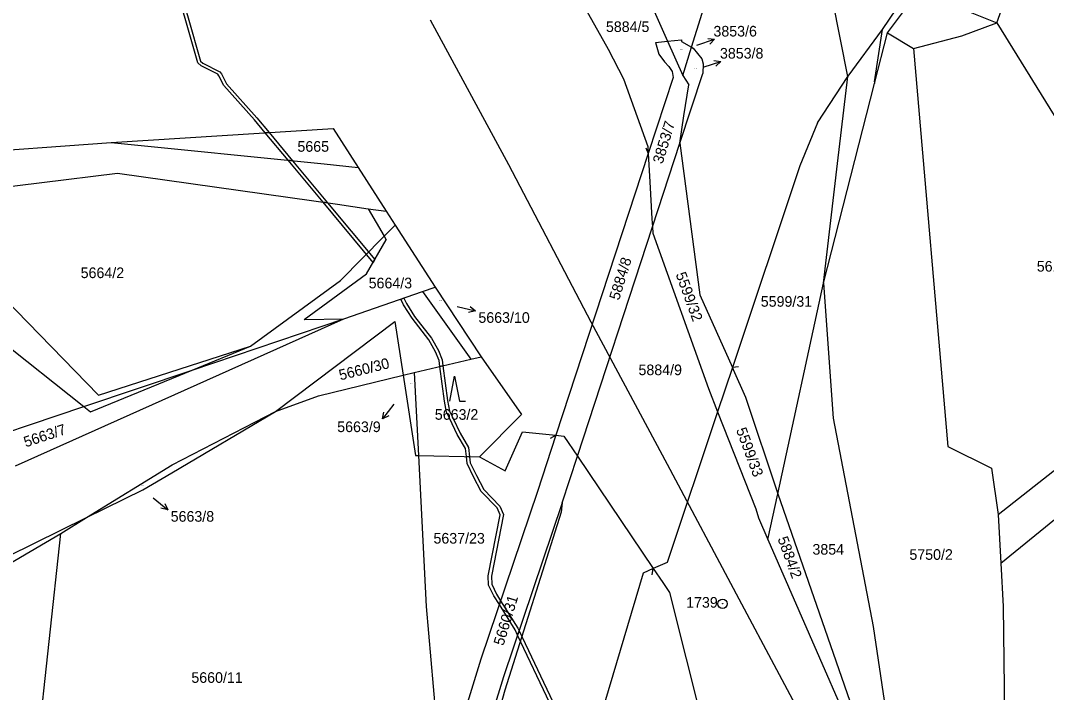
# Model space of a CAD drawing. Extents: x -735092 to -733385, y -1122435 to -1118992.
# Drawn here: x -734257.4 to -734093.3, y -1121527.9 to -1121420.4 of the extents above; entities that cross this region are included whole.
import ezdxf

# ---------------------------------------------------------------- set-up
doc = ezdxf.new("R2010")
doc.units = 0
for name, color, linetype in [('Vrstva 1', 7, 'Continuous'), ('Vrstva 10', 7, 'Continuous'), ('Vrstva 16', 7, 'Continuous'), ('Vrstva 17', 7, 'Continuous'), ('Vrstva 18', 7, 'Continuous'), ('Vrstva 25', 7, 'Continuous'), ('Vrstva 27', 7, 'Continuous'), ('Vrstva 4', 7, 'Continuous')]:
    doc.layers.add(name, color=color, linetype=linetype)

msp = doc.modelspace()

# ---------------------------------------------------------------- linework, layer by layer
at = {"layer": 'Vrstva 1'}
for points in [[(-734170.7, -1121412.04), (-734163.45, -1121425)], [(-734150.09, -1121424.68), (-734146.71, -1121413.75)], [(-734118.74, -1121422.38), (-734113.81, -1121415.69)], [(-734125.1, -1121429.36), (-734127.49, -1121417.26)], [(-734156.5, -1121417.94), (-734153.94, -1121423.73)], [(-734101.27, -1121420.78), (-734100.23, -1121417.96)], [(-734106.87, -1121422.84), (-734101.27, -1121420.78)], [(-734101.27, -1121420.78), (-734086.36, -1121444.84)], [(-734120.81, -1121430.48), (-734118.74, -1121422.38)], [(-734118.74, -1121422.38), (-734114.58, -1121424.89)], [(-734155.87, -1121423.92), (-734153.94, -1121423.73)], [(-734155.87, -1121423.92), (-734155.31, -1121425.81), (-734154.44, -1121427.02), (-734153.73, -1121427.75), (-734153.19, -1121428.57), (-734153.05, -1121429.54)], [(-734153.94, -1121423.73), (-734151.68, -1121423.5), (-734151.68, -1121423.77), (-734150.09, -1121424.68)], [(-734153.94, -1121423.73), (-734151.49, -1121429.2)], [(-734114.58, -1121424.89), (-734106.87, -1121422.84)], [(-734163.45, -1121425), (-734161, -1121429.75)], [(-734151.49, -1121429.2), (-734150.09, -1121424.68)], [(-734150.09, -1121424.68), (-734149.83, -1121424.83), (-734148.45, -1121426.54), (-734148.24, -1121427.33), (-734148.31, -1121428.88)], [(-734114.58, -1121424.89), (-734109.1, -1121488.55)], [(-734151.97, -1121440.03), (-734148.31, -1121428.88)], [(-734161, -1121429.75), (-734157.1, -1121440.55)], [(-734153.05, -1121429.54), (-734157.03, -1121441.69)], [(-734151.49, -1121429.2), (-734150.53, -1121430.69)], [(-734151.3, -1121435.66), (-734150.53, -1121430.69)], [(-734129.93, -1121436.77), (-734125.1, -1121429.36)], [(-734128.97, -1121462.44), (-734120.81, -1121430.48)], [(-734126.73, -1121443.29), (-734125.1, -1121429.36)], [(-734151.97, -1121440.03), (-734151.3, -1121435.66)], [(-734129.93, -1121436.77), (-734132.79, -1121443.66), (-734143.56, -1121475.92)], [(-734242.95, -1121439.92), (-734207.45, -1121437.67)], [(-734207.45, -1121437.67), (-734203.45, -1121443.9)], [(-734267.98, -1121441.72), (-734242.95, -1121439.92)], [(-734242.95, -1121439.92), (-734208.88, -1121443.35)], [(-734157.1, -1121440.55), (-734157.03, -1121441.69)], [(-734156.35, -1121453.44), (-734151.97, -1121440.03)], [(-734151.97, -1121440.03), (-734148.77, -1121464.29)], [(-734157.03, -1121441.69), (-734171.79, -1121486.76)], [(-734157.03, -1121441.69), (-734156.77, -1121446.22)], [(-734208.88, -1121443.35), (-734203.45, -1121443.9)], [(-734203.45, -1121443.9), (-734198.93, -1121450.92)], [(-734128.97, -1121462.44), (-734126.73, -1121443.29)], [(-734266.17, -1121447.84), (-734241.91, -1121444.82)], [(-734241.91, -1121444.82), (-734206.75, -1121449.81)], [(-734156.77, -1121446.22), (-734156.43, -1121452.12)], [(-734206.75, -1121449.81), (-734201.82, -1121450.51)], [(-734201.82, -1121450.51), (-734198.93, -1121450.92)], [(-734201.82, -1121450.51), (-734199.25, -1121454.92)], [(-734198.93, -1121450.92), (-734197.5, -1121453.14)], [(-734156.43, -1121452.12), (-734156.35, -1121453.44)], [(-734197.5, -1121453.14), (-734191.11, -1121463.08)], [(-734168.35, -1121490.12), (-734156.35, -1121453.44)], [(-734156.35, -1121453.44), (-734156.3, -1121454.45)], [(-734199.25, -1121454.92), (-734198.93, -1121455.47)], [(-734156.3, -1121454.45), (-734147.4, -1121479.3)], [(-734202.09, -1121460.96), (-734198.93, -1121455.47)], [(-734212.04, -1121468.26), (-734202.09, -1121460.96)], [(-734193.14, -1121463.78), (-734191.11, -1121463.08)], [(-734191.11, -1121463.08), (-734183.75, -1121474.21)], [(-734136.29, -1121496.12), (-734128.97, -1121462.44)], [(-734128.97, -1121462.44), (-734127.46, -1121484.01)], [(-734205.71, -1121468.15), (-734193.14, -1121463.78)], [(-734193.14, -1121463.78), (-734185.42, -1121474.6)], [(-734148.77, -1121464.29), (-734143.56, -1121475.92)], [(-734258.24, -1121491.64), (-734205.71, -1121468.15)], [(-734230, -1121476.34), (-734205.71, -1121468.15)], [(-734216.63, -1121482.97), (-734197.56, -1121468.55)], [(-734212.04, -1121468.26), (-734205.71, -1121468.15)], [(-734197.56, -1121468.55), (-734196.24, -1121477.16)], [(-734101.06, -1121499.46), (-734064.76, -1121470.91)], [(-734194.46, -1121476.72), (-734185.42, -1121474.6)], [(-734185.42, -1121474.6), (-734183.75, -1121474.21)], [(-734183.75, -1121474.21), (-734177.28, -1121483.44)], [(-734100.63, -1121507.26), (-734060.57, -1121474.63)], [(-734247.34, -1121482.19), (-734230, -1121476.34)], [(-734196.24, -1121477.16), (-734194.46, -1121476.72)], [(-734194.46, -1121476.72), (-734193.79, -1121490)], [(-734143.56, -1121475.92), (-734145.93, -1121483.02)], [(-734143.56, -1121475.92), (-734143.42, -1121476.24)], [(-734143.42, -1121476.24), (-734141.44, -1121480.67)], [(-734209.78, -1121480.47), (-734196.24, -1121477.16)], [(-734196.24, -1121477.16), (-734194.26, -1121490.02)], [(-734147.4, -1121479.3), (-734145.93, -1121483.02)], [(-734216.63, -1121482.97), (-734209.78, -1121480.47)], [(-734141.44, -1121480.67), (-734136.29, -1121496.12)], [(-734268.53, -1121489.33), (-734247.34, -1121482.19)], [(-734233.23, -1121492.77), (-734216.63, -1121482.97)], [(-734233.16, -1121491.5), (-734216.63, -1121482.97)], [(-734145.93, -1121483.02), (-734153.97, -1121507.11), (-734156.21, -1121508.1)], [(-734145.93, -1121483.02), (-734139.8, -1121498.55)], [(-734184.02, -1121490.24), (-734177.28, -1121483.44)], [(-734127.46, -1121484.01), (-734121.02, -1121517.36)], [(-734179.9, -1121492.48), (-734177.16, -1121486.22)], [(-734177.16, -1121486.22), (-734171.79, -1121486.76)], [(-734171.79, -1121486.76), (-734174.73, -1121495.76)], [(-734171.79, -1121486.76), (-734170.53, -1121486.89)], [(-734170.53, -1121486.89), (-734168.35, -1121490.12)], [(-734109.1, -1121488.55), (-734102.08, -1121492.05)], [(-734246.88, -1121499.93), (-734233.16, -1121491.5)], [(-734194.26, -1121490.02), (-734193.79, -1121490)], [(-734193.79, -1121490), (-734184.02, -1121490.24)], [(-734193.79, -1121490), (-734192.56, -1121514.18)], [(-734184.02, -1121490.24), (-734179.9, -1121492.48)], [(-734170.8, -1121497.57), (-734168.35, -1121490.12)], [(-734168.35, -1121490.12), (-734156.21, -1121508.1)], [(-734237.89, -1121495.52), (-734233.23, -1121492.77)], [(-734102.08, -1121492.05), (-734101.06, -1121499.46)], [(-734246.88, -1121499.93), (-734237.89, -1121495.52)], [(-734174.73, -1121495.76), (-734183.8, -1121522.62), (-734190.06, -1121542.85)], [(-734137.88, -1121503.46), (-734136.29, -1121496.12)], [(-734136.29, -1121496.12), (-734117.7, -1121549.72)], [(-734170.8, -1121497.57), (-734180.18, -1121525.44), (-734187.43, -1121548.92), (-734189.47, -1121555.86)], [(-734139.8, -1121498.55), (-734139.4, -1121500)], [(-734101.06, -1121499.46), (-734100.63, -1121507.26)], [(-734267.79, -1121510.2), (-734246.88, -1121499.93)], [(-734250.99, -1121502.46), (-734246.88, -1121499.93)], [(-734139.4, -1121500), (-734137.88, -1121503.46)], [(-734280.5, -1121519.77), (-734250.99, -1121502.46)], [(-734254.71, -1121537.05), (-734250.99, -1121502.46)], [(-734137.88, -1121503.46), (-734117.7, -1121549.72)], [(-734100.63, -1121507.26), (-734100.22, -1121514.15)], [(-734156.21, -1121508.1), (-734154.71, -1121510.33)], [(-734154.71, -1121510.33), (-734153.62, -1121511.94)], [(-734153.62, -1121511.94), (-734148.29, -1121533.14)], [(-734192.56, -1121514.18), (-734191.07, -1121531.25)], [(-734100.22, -1121514.15), (-734099.96, -1121535.77)], [(-734121.02, -1121517.36), (-734116.13, -1121550.36)]]:
    msp.add_lwpolyline(points, dxfattribs=at)
at = {"layer": 'Vrstva 10'}
for points in [[(-734179.32, -1121443.51), (-734191.84, -1121420.35)], [(-734166.13, -1121468.67), (-734179.32, -1121443.51)], [(-734153.96, -1121491.46), (-734166.13, -1121468.67)], [(-734142.46, -1121513.01), (-734153.96, -1121491.46)], [(-734130.44, -1121535.6), (-734142.46, -1121513.01)]]:
    msp.add_lwpolyline(points, dxfattribs=at)
at = {"layer": 'Vrstva 25'}
for points in [[(-734149.24, -1121424.37), (-734146.401, -1121423.404)], [(-734147.508, -1121423.253), (-734146.401, -1121423.404), (-734147.186, -1121424.199)], [(-734148.25, -1121427.88), (-734145.404, -1121426.934)], [(-734146.511, -1121426.775), (-734145.404, -1121426.934), (-734146.195, -1121427.724)], [(-734157.383, -1121440.766), (-734157.03, -1121441.69)], [(-734187.59, -1121466.16), (-734184.672, -1121466.855)], [(-734185.529, -1121466.138), (-734184.672, -1121466.855), (-734185.761, -1121467.109)], [(-734142.579, -1121475.793), (-734143.56, -1121475.92)], [(-734188.74, -1121481.31), (-734187.99, -1121477.31), (-734187.24, -1121481.31), (-734186.24, -1121481.31)], [(-734197.71, -1121481.78), (-734199.548, -1121484.15)], [(-734198.54, -1121483.666), (-734199.548, -1121484.15), (-734199.33, -1121483.053)], [(-734172.652, -1121487.245), (-734171.79, -1121486.76)], [(-734236.24, -1121496.8), (-734233.899, -1121498.675)], [(-734234.367, -1121497.66), (-734233.899, -1121498.675), (-734234.992, -1121498.44)], [(-734156.366, -1121509.077), (-734156.21, -1121508.1)]]:
    msp.add_lwpolyline(points, dxfattribs=at)
for radius in [0.75, 0.032]:
    msp.add_circle((-734145.12, -1121513.72), radius, dxfattribs=at)
at = {"layer": 'Vrstva 27'}
for points in [[(-734229.1, -1121427.16), (-734231.12, -1121420.1), (-734233.51, -1121411.88), (-734235, -1121408.93)], [(-734233.05, -1121411.7), (-734230.64, -1121419.96), (-734228.66, -1121426.88), (-734228.25, -1121427.21)], [(-734220.02, -1121436.28), (-734224.9, -1121430.81), (-734225.71, -1121429.23), (-734225.89, -1121429), (-734228.53, -1121427.63), (-734229.1, -1121427.16)], [(-734228.25, -1121427.21), (-734225.57, -1121428.6), (-734225.29, -1121428.95), (-734224.48, -1121430.53), (-734219.64, -1121435.96)], [(-734219.64, -1121435.96), (-734217.68, -1121438.32), (-734218.29, -1121438.36), (-734220.02, -1121436.28)], [(-734217.68, -1121438.32), (-734213.92, -1121442.84), (-734214.62, -1121442.77), (-734218.29, -1121438.36), (-734217.68, -1121438.32)], [(-734209.04, -1121449.48), (-734214.62, -1121442.77), (-734213.92, -1121442.84), (-734208.31, -1121449.59), (-734209.04, -1121449.48)], [(-734208.31, -1121449.59), (-734200.76, -1121458.66), (-734201.03, -1121459.12), (-734209.04, -1121449.48), (-734208.31, -1121449.59)], [(-734196.12, -1121464.82), (-734195.71, -1121465.67), (-734194.41, -1121467.74), (-734191.72, -1121471.23), (-734190.58, -1121473.22), (-734190, -1121474.7), (-734189.87, -1121475.64), (-734190.36, -1121475.76), (-734190.48, -1121474.82), (-734191.04, -1121473.44), (-734192.14, -1121471.51), (-734194.81, -1121468.02), (-734196.15, -1121465.91), (-734196.59, -1121464.98), (-734196.12, -1121464.82)], [(-734190.36, -1121475.76), (-734189.87, -1121475.64)], [(-734189.28, -1121483.09), (-734189.62, -1121481.3), (-734190.36, -1121475.76)], [(-734189.87, -1121475.64), (-734189.12, -1121481.22), (-734188.8, -1121482.93), (-734188.25, -1121484.1), (-734187.13, -1121486.43), (-734185.75, -1121488.74), (-734185.61, -1121490.2)], [(-734186.1, -1121490.19), (-734186.23, -1121488.9), (-734187.57, -1121486.67), (-734188.78, -1121484.15), (-734189.28, -1121483.09)], [(-734185.61, -1121490.2), (-734186.1, -1121490.19)], [(-734180.69, -1121499.51), (-734181.17, -1121498.38), (-734183.76, -1121495.75), (-734184.95, -1121493.43), (-734185.99, -1121491.3), (-734186.1, -1121490.19), (-734185.61, -1121490.2), (-734185.51, -1121491.16), (-734184.51, -1121493.21)], [(-734184.51, -1121493.21), (-734183.34, -1121495.45), (-734180.75, -1121498.1)], [(-734180.75, -1121498.1), (-734180.17, -1121499.45)], [(-734182.56, -1121510.74), (-734182.62, -1121509.25), (-734180.69, -1121499.51)], [(-734180.17, -1121499.45), (-734182.12, -1121509.29)], [(-734182.12, -1121509.29), (-734182.06, -1121510.62), (-734181.27, -1121512.22), (-734180.63, -1121513.24), (-734180.84, -1121513.85)], [(-734180.84, -1121513.85), (-734181.71, -1121512.46), (-734182.56, -1121510.74)], [(-734177.92, -1121518.74), (-734178.33, -1121517.88), (-734180.84, -1121513.85), (-734180.63, -1121513.24), (-734177.89, -1121517.64), (-734177.69, -1121518.05), (-734177.92, -1121518.74)], [(-734167.93, -1121541.55), (-734172.74, -1121529.64), (-734177.92, -1121518.74), (-734177.69, -1121518.05), (-734172.28, -1121529.44)]]:
    msp.add_lwpolyline(points, dxfattribs=at)
at = {"layer": 'Vrstva 4'}
for points in [[(-734119.57, -1121421.83), (-734115.09, -1121415.17)], [(-734113.81, -1121415.69), (-734101.27, -1121420.78)], [(-734125.06, -1121429.3), (-734119.57, -1121421.83)], [(-734120.84, -1121430.19), (-734119.57, -1121421.83)], [(-734125.1, -1121429.36), (-734125.06, -1121429.3)], [(-734120.84, -1121430.19), (-734120.81, -1121430.48)], [(-734199.25, -1121454.92), (-734197.5, -1121453.14)], [(-734206.23, -1121462.02), (-734199.25, -1121454.92)], [(-734220.65, -1121472.49), (-734206.23, -1121462.02)], [(-734259.99, -1121464.89), (-734244.98, -1121480.36)], [(-734261.19, -1121471.19), (-734247.34, -1121482.19)], [(-734244.98, -1121480.36), (-734220.65, -1121472.49)], [(-734230, -1121476.34), (-734220.65, -1121472.49)], [(-734246.27, -1121483.04), (-734230, -1121476.34)], [(-734247.34, -1121482.19), (-734246.27, -1121483.04)], [(-734170.8, -1121497.57), (-734170.95, -1121499.06), (-734179.97, -1121527.55), (-734186.06, -1121549.25), (-734190.6, -1121565.19)], [(-734156.21, -1121508.1), (-734157.84, -1121508.82), (-734171.98, -1121556.38)]]:
    msp.add_lwpolyline(points, dxfattribs=at)

# ---------------------------------------------------------------- texts
at = {"layer": 'Vrstva 16'}
for s, p in [('3853/6', (-734146.588, -1121422.96)), ('3853/8', (-734145.548, -1121426.49)), ('5663/10', (-734184.19, -1121468.78)), ('5663/9', (-734206.777, -1121486.26)), ('5663/8', (-734233.42, -1121500.6))]:
    msp.add_text(s, height=1.7, dxfattribs=at).set_placement(p)
at = {"layer": 'Vrstva 17'}
msp.add_text('1739', height=1.7, dxfattribs=at).set_placement((-734150.96, -1121514.36))
at = {"layer": 'Vrstva 18'}
for s, height, p in [('5884/5', 1.7, (-734163.79, -1121422.24)), ('3853/6', 0.1, (-734151.914, -1121425.08)), ('3853/8', 0.1, (-734149.714, -1121428.16)), ('5665', 1.7, (-734213.14, -1121441.4)), ('5664/2', 1.7, (-734247.82, -1121461.62)), ('5612/1', 1.7, (-734094.86, -1121460.58)), ('5664/3', 1.7, (-734201.748, -1121463.26)), ('5663/10', 0.1, (-734190.53, -1121465.21)), ('5599/31', 1.7, (-734139.018, -1121466.2)), ('5884/9', 1.7, (-734158.578, -1121477.15)), ('5663/9', 0.1, (-734195.14, -1121478.53)), ('5663/2', 1.7, (-734191.16, -1121484.29)), ('5663/8', 0.1, (-734238.15, -1121494.91)), ('5637/23', 1.7, (-734191.378, -1121504.1)), ('3854', 1.7, (-734130.75, -1121505.87)), ('5750/2', 1.7, (-734115.24, -1121506.7)), ('5660/11', 1.7, (-734230.11, -1121526.39))]:
    msp.add_text(s, height=height, dxfattribs=at).set_placement(p)
for s, rotation, p in [('3853/7', 73.10058, (-734154.729, -1121443.443)), ('5884/8', 73.00058, (-734161.684, -1121465.261)), ('5599/32', 290.00231, (-734152.659, -1121461.007)), ('5660/30', 14.10011, (-734206.265, -1121477.998)), ('5663/7', 18.20014, (-734256.603, -1121488.708)), ('5599/33', 290.30231, (-734142.999, -1121485.893)), ('5884/2', 290.00231, (-734136.354, -1121503.319)), ('5660/31', 73.20058, (-734180.185, -1121520.538))]:
    msp.add_text(s, height=1.7, rotation=rotation, dxfattribs=at).set_placement(p)

doc.saveas('drawing.dxf')
